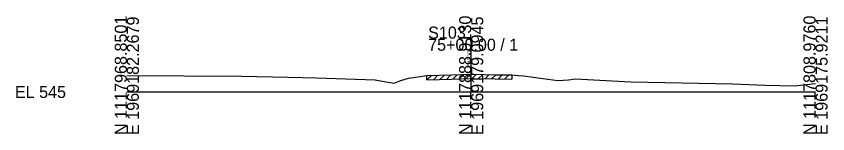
# Model space of a CAD drawing. Extents: x -26 to 163, y -10 to 24018.
# Drawn here: x -25.7 to 162.8, y 22990.3 to 23017.5 of the extents above; entities that cross this region are included whole.
import ezdxf

# ---------------------------------------------------------------- set-up
doc = ezdxf.new("R2010")
doc.units = 0
for name, color, linetype in [('RD_GPK_XS_Cell', 7, 'Continuous'), ('RD_XS_ExGround', 7, 'Continuous'), ('RD_XS_ExPaveRet', 7, 'Continuous'), ('RD_XS_TX_Elev_EX', 7, 'Continuous')]:
    doc.layers.add(name, color=color, linetype=linetype)

msp = doc.modelspace()

# ---------------------------------------------------------------- linework, layer by layer
at = {"layer": 'RD_GPK_XS_Cell'}
for p, q in [((80, 23000), (80, 23012.35)), ((0, 23000), (80, 23000)), ((80, 23000), (160, 23000))]:
    msp.add_line(p, q, dxfattribs=at)
at = {"layer": 'RD_XS_ExGround'}
msp.add_lwpolyline([(0, 23003.79), (26.63, 23003.65), (37.42, 23003.46), (44.1, 23003.25), (57.7, 23002.83), (59.76, 23002.44), (62.07, 23002.06), (63.67, 23002.63), (65.46, 23003.2), (67.61, 23003.5), (69.73, 23003.78), (75.43, 23003.96), (80, 23004.1), (80.6, 23004.12), (85.57, 23004), (89.48, 23003.93), (90.99, 23003.8), (92.15, 23003.72), (96.64, 23003.13), (100.12, 23002.66), (102.64, 23002.84), (104.18, 23003), (117.1, 23002.34), (140.73, 23001.84), (148.37, 23001.6), (155.09, 23001.43), (160, 23001.97)], dxfattribs=at)
at = {"layer": 'RD_XS_ExPaveRet'}
for p, q in [((69.73, 23002.78), (70.77, 23003.81)), ((69.73, 23002.78), (69.73, 23003.78)), ((69.73, 23002.78), (75.43, 23002.96)), ((71.23, 23002.83), (72.27, 23003.86)), ((72.73, 23002.87), (73.77, 23003.91)), ((74.23, 23002.92), (75.27, 23003.95)), ((75.43, 23002.96), (80, 23003.1)), ((75.73, 23002.97), (76.77, 23004)), ((77.23, 23003.01), (78.27, 23004.04)), ((78.73, 23003.06), (79.77, 23004.09)), ((80, 23003.1), (80.6, 23003.12)), ((80.23, 23003.11), (81.23, 23004.1)), ((80.6, 23003.12), (85.57, 23003)), ((81.73, 23003.09), (82.71, 23004.07)), ((83.23, 23003.06), (84.21, 23004.03)), ((84.73, 23003.02), (85.71, 23004)), ((85.57, 23003), (89.48, 23002.93)), ((86.23, 23002.99), (87.22, 23003.97)), ((87.73, 23002.96), (88.72, 23003.94)), ((89.48, 23003.93), (89.48, 23002.93))]:
    msp.add_line(p, q, dxfattribs=at)

# ---------------------------------------------------------------- texts
at = {"layer": 'RD_GPK_XS_Cell'}
for s, p in [('N 1117968.8501', (0, 22990)), ('E 1969182.2679', (2.8, 22990)), ('N 1117888.9130', (80, 22990)), ('E 1969179.0945', (82.8, 22990)), ('N 1117808.9760', (160, 22990)), ('E 1969175.9211', (162.8, 22990))]:
    msp.add_text(s, height=2.8, rotation=90, dxfattribs=at).set_placement(p)
for s, p in [('S103', (70, 23012.35)), ('75+00.00 / 1', (70, 23009.55)), ('EL 545', (-26, 22998.6))]:
    msp.add_text(s, height=2.8, dxfattribs=at).set_placement(p)
at = {"layer": 'RD_XS_TX_Elev_EX'}
msp.add_text('549.10', height=0.8, rotation=90, dxfattribs=at).set_placement((79.9, 23006.1))

doc.saveas('drawing.dxf')
